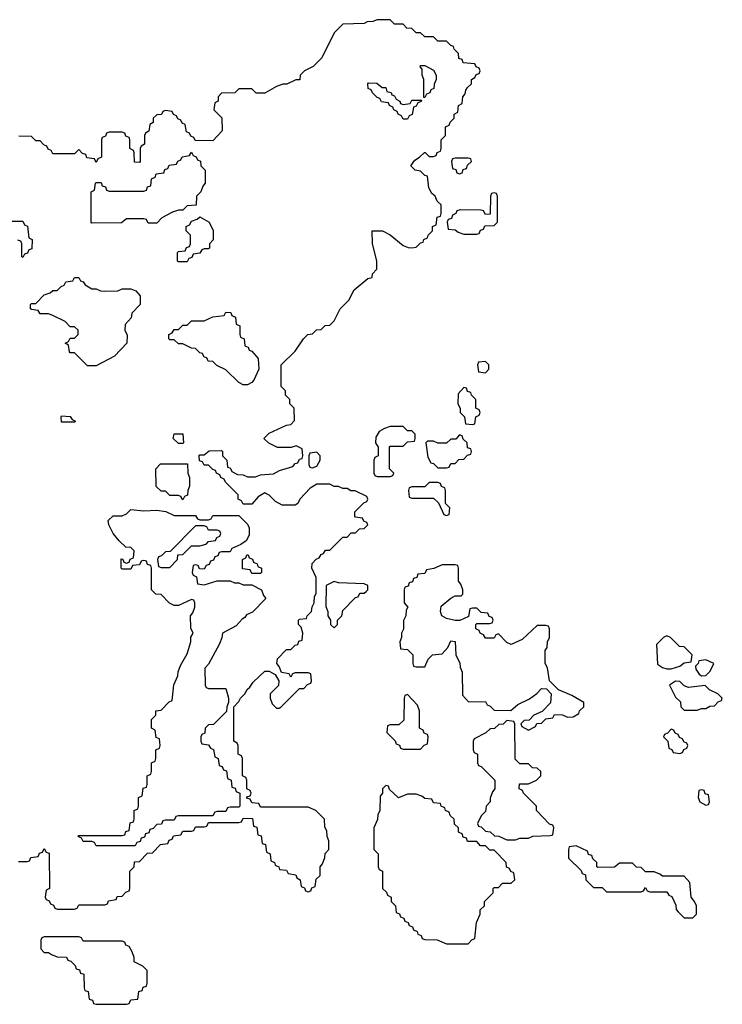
# Model space of a CAD drawing. Header units: inches. Extents: x 2701323 to 2964515, y 494916 to 722124.
# Tile 622 of 656: x 2873636 to 2876886, y 702314 to 706866. Entities that reach past the tile are written whole.
import ezdxf

# ---------------------------------------------------------------- set-up
doc = ezdxf.new("R2010")
doc.units = ezdxf.units.IN
doc.header["$MEASUREMENT"] = 0
doc.layers.add('C8770', color=7, linetype='Continuous')

msp = doc.modelspace()

# ---------------------------------------------------------------- linework, layer by layer
at = {"layer": 'C8770', "color": 2, "elevation": 2}
for points in [[(2873630, 702974), (2873670, 702974), (2873682, 702978), (2873687.3, 702992.7), (2873722, 702998), (2873727.3, 703012.7), (2873742, 703018), (2873750, 703034), (2873758, 703018), (2873772.7, 703012.7), (2873774, 702850), (2873758, 702842), (2873754, 702810), (2873758, 702798), (2873772.7, 702792.7), (2873778, 702778), (2873792.7, 702772.7), (2873798, 702758), (2873810, 702754), (2873890, 702754), (2873902, 702758), (2873910, 702774), (2874030, 702774), (2874042, 702778), (2874047.3, 702792.7), (2874082, 702798), (2874087.3, 702812.7), (2874110, 702814), (2874127.3, 702832.7), (2874142, 702838), (2874146, 702850), (2874146, 702930), (2874166, 702950), (2874167.3, 702972.7), (2874190, 702974), (2874227.3, 703012.7), (2874250, 703014), (2874287.3, 703052.7), (2874322, 703058), (2874327.3, 703072.7), (2874342, 703078), (2874347.3, 703092.7), (2874382, 703098), (2874390, 703114), (2874430, 703114), (2874442, 703118), (2874450, 703134), (2874490, 703134), (2874502, 703138), (2874510, 703154), (2874650, 703154), (2874662, 703158), (2874670, 703174), (2874712.7, 703172.7), (2874718, 703138), (2874732.7, 703132.7), (2874738, 703098), (2874752.7, 703092.7), (2874758, 703058), (2874772.7, 703052.7), (2874778, 703018), (2874794, 703010), (2874798, 702978), (2874814, 702970), (2874818, 702958), (2874834, 702950), (2874838, 702938), (2874870, 702934), (2874878, 702918), (2874912.7, 702912.7), (2874918, 702898), (2874934, 702890), (2874938, 702858), (2874952.7, 702852.7), (2874958, 702838), (2874970, 702834), (2874982, 702838), (2874987.3, 702852.7), (2875002, 702858), (2875007.3, 702892.7), (2875026, 702910), (2875026, 702950), (2875036.4, 702963.6), (2875047.3, 702992.7), (2875048.4, 703011.6), (2875066, 703030), (2875066, 703070), (2875058, 703090), (2875056.4, 703116.4), (2875047.3, 703132.7), (2875046, 703170), (2875006, 703210), (2874970, 703226), (2874750, 703226), (2874742, 703242), (2874710, 703246), (2874702, 703262), (2874687.3, 703267.3), (2874687.3, 703272.7), (2874702, 703278), (2874706, 703290), (2874702, 703302), (2874686, 703310), (2874686, 703350), (2874682, 703362), (2874666, 703370), (2874666, 703450), (2874662, 703462), (2874646, 703470), (2874646, 703510), (2874642, 703522), (2874626, 703530), (2874626, 703690), (2874650, 703714), (2874658, 703730), (2874678, 703750), (2874688, 703770), (2874700.4, 703779.6), (2874716.4, 703803.6), (2874770, 703854), (2874790, 703854), (2874818, 703838), (2874834, 703810), (2874832.7, 703787.3), (2874794, 703750), (2874794, 703730), (2874803.6, 703703.6), (2874823.6, 703683.6), (2874836.4, 703683.6), (2874846, 703690), (2874930, 703774), (2874950, 703774), (2874967.3, 703792.7), (2874982, 703798), (2874986, 703810), (2874982, 703842), (2874970, 703846), (2874910, 703846), (2874898, 703842), (2874890, 703826), (2874882, 703842), (2874847.3, 703847.3), (2874836.4, 703876.4), (2874826, 703890), (2874828.4, 703911.6), (2874870, 703954), (2874890, 703954), (2874910, 703974), (2874922, 703978), (2874927.3, 703992.7), (2874942, 703998), (2874946, 704030), (2874938, 704058), (2874926, 704070), (2874926, 704090), (2874930, 704094), (2874962, 704098), (2874966, 704110), (2874986, 704130), (2874988.4, 704151.6), (2874998, 704170), (2875000.4, 704199.6), (2875007.3, 704212.7), (2875007.3, 704287.3), (2874988, 704330), (2874988.4, 704351.6), (2875007.3, 704372.7), (2875022, 704378), (2875030, 704394), (2875042, 704398), (2875050, 704414), (2875070, 704414), (2875130, 704474), (2875150, 704474), (2875170, 704494), (2875190, 704494), (2875207.3, 704512.7), (2875230, 704514), (2875246, 704530), (2875242, 704542), (2875227.3, 704547.3), (2875222, 704562), (2875190, 704566), (2875186, 704570), (2875186, 704590), (2875227.3, 704632.7), (2875242, 704638), (2875246, 704650), (2875242, 704662), (2875187.3, 704687.3), (2875168.4, 704688.4), (2875150, 704698), (2875130, 704698), (2875110, 704708), (2875090, 704708), (2875070, 704718), (2875010, 704718), (2874979.6, 704700.4), (2874932, 704650), (2874922, 704630), (2874910, 704622), (2874850, 704622), (2874819, 704639), (2874790, 704668), (2874770, 704678), (2874739.6, 704660.4), (2874710, 704626), (2874670, 704626), (2874662, 704642), (2874646, 704650), (2874646, 704670), (2874587.3, 704727.3), (2874582, 704742), (2874566, 704750), (2874562, 704762), (2874546, 704770), (2874542, 704782), (2874530, 704786), (2874510, 704806), (2874490, 704806), (2874482, 704822), (2874467.3, 704827.3), (2874466, 704850), (2874470, 704854), (2874490, 704854), (2874512.7, 704872.7), (2874570, 704874), (2874574, 704870), (2874574, 704850), (2874594, 704830), (2874598, 704798), (2874610, 704794), (2874618, 704778), (2874643.6, 704763.6), (2874670, 704762), (2874690, 704752), (2874727.3, 704752.7), (2874750, 704762), (2874810, 704766), (2874838, 704782), (2874899, 704801), (2874910, 704814), (2874922, 704818), (2874930, 704834), (2874942, 704838), (2874946, 704850), (2874942, 704882), (2874915.3, 704895.3), (2874891.3, 704888.7), (2874828.8, 704888.9), (2874788.4, 704908.4), (2874766, 704930), (2874790, 704954), (2874870, 704992), (2874890, 704994), (2874907.3, 705012.7), (2874906, 705070), (2874886, 705090), (2874886, 705110), (2874866, 705130), (2874866, 705150), (2874846, 705170), (2874846, 705270), (2874910, 705334), (2874948.8, 705391.1), (2874968.8, 705411.1), (2874990, 705414), (2875008.4, 705431.6), (2875030, 705434), (2875048.4, 705451.6), (2875070, 705454), (2875090, 705474), (2875118, 705530), (2875158, 705570), (2875183.1, 705616.9), (2875246, 705670), (2875266, 705674), (2875268.4, 705691.6), (2875287.3, 705712.7), (2875288, 705730), (2875288, 705750), (2875268.4, 705831.6), (2875266, 705890), (2875314, 705890), (2875350, 705872), (2875410, 705822), (2875432.7, 705812.7), (2875450, 705812), (2875470, 705814), (2875490, 705834), (2875502, 705838), (2875506, 705850), (2875522, 705858), (2875526, 705870), (2875546, 705890), (2875546, 705910), (2875562, 705918), (2875567.3, 705952.7), (2875582, 705958), (2875586, 705970), (2875586, 706010), (2875567.3, 706027.3), (2875558, 706050), (2875543.1, 706063.1), (2875528.4, 706088.4), (2875522, 706142), (2875510, 706146), (2875490, 706166), (2875466, 706170), (2875446, 706190), (2875463.1, 706216.9), (2875486, 706230), (2875508.4, 706251.6), (2875512, 706252), (2875530, 706234), (2875550, 706234), (2875562, 706238), (2875567.3, 706252.7), (2875582, 706258), (2875586, 706270), (2875586, 706310), (2875606, 706330), (2875606, 706370), (2875622, 706378), (2875627.3, 706392.7), (2875646, 706410), (2875646, 706430), (2875662, 706438), (2875666, 706470), (2875682, 706478), (2875686, 706510), (2875696.4, 706523.6), (2875700.4, 706539.6), (2875707.3, 706552.7), (2875726, 706570), (2875726, 706590), (2875742, 706598), (2875747.3, 706612.7), (2875762, 706618), (2875766, 706630), (2875762, 706642), (2875747.3, 706647.3), (2875742, 706662), (2875687.3, 706667.3), (2875682, 706682), (2875667.3, 706687.3), (2875666, 706710), (2875646, 706730), (2875642, 706742), (2875630, 706746), (2875610, 706766), (2875570, 706766), (2875550, 706786), (2875510, 706786), (2875490, 706806), (2875470, 706806), (2875450, 706826), (2875427.3, 706827.3), (2875410, 706846), (2875370, 706846), (2875350, 706866), (2875290, 706866), (2875270, 706858), (2875243.6, 706856.4), (2875230, 706848), (2875130, 706846), (2875090, 706806), (2875034, 706690), (2874994, 706650), (2874954, 706630), (2874934, 706610), (2874931.6, 706588.4), (2874912.7, 706587.3), (2874871.6, 706568.4), (2874852.7, 706567.3), (2874823.6, 706556.4), (2874770, 706526), (2874730, 706526), (2874710, 706546), (2874650, 706546), (2874631.6, 706528.4), (2874570, 706526), (2874554, 706510), (2874554, 706490), (2874538, 706482), (2874534, 706450), (2874571.6, 706411.6), (2874572.7, 706352.7), (2874530, 706306), (2874447.3, 706307.3), (2874442, 706322), (2874427.3, 706327.3), (2874422, 706342), (2874407.3, 706347.3), (2874402, 706382), (2874387.3, 706387.3), (2874382, 706402), (2874367.3, 706407.3), (2874362, 706422), (2874347.3, 706427.3), (2874342, 706442), (2874310, 706446), (2874298, 706442), (2874292.7, 706427.3), (2874270, 706426), (2874254, 706410), (2874254, 706390), (2874238, 706382), (2874234, 706350), (2874218, 706342), (2874214, 706330), (2874214, 706290), (2874198, 706282), (2874194, 706270), (2874194, 706210), (2874190, 706206), (2874167.3, 706207.3), (2874166, 706250), (2874162, 706262), (2874146, 706270), (2874146, 706310), (2874142, 706322), (2874127.3, 706327.3), (2874122, 706342), (2874110, 706346), (2874050, 706346), (2874038, 706342), (2874032.7, 706327.3), (2874018, 706322), (2874014, 706310), (2874014, 706230), (2873998, 706222), (2873990, 706206), (2873982, 706222), (2873947.3, 706227.3), (2873942, 706242), (2873927.3, 706247.3), (2873910, 706266), (2873890, 706246), (2873790, 706246), (2873782, 706262), (2873767.3, 706267.3), (2873762, 706282), (2873747.3, 706287.3), (2873730, 706306), (2873710, 706306), (2873690, 706326), (2873632.7, 706327.3)], [(2873490, 705934), (2873650, 705934), (2873658, 705918), (2873671.6, 705911.6), (2873678, 705858), (2873694, 705850), (2873692.7, 705807.3), (2873678, 705802), (2873672.7, 705787.3), (2873658, 705782), (2873650, 705766), (2873646, 705770), (2873646, 705830), (2873642, 705842), (2873627.3, 705847.3)]]:
    msp.add_lwpolyline(points, dxfattribs=at)
for points in [[(2875506, 706506), (2875506, 706590), (2875498, 706610), (2875498, 706638), (2875488.4, 706648.4), (2875490, 706654), (2875510, 706654), (2875550, 706632), (2875562, 706610), (2875562, 706590), (2875552.7, 706567.3), (2875551.6, 706548.4), (2875538, 706542), (2875532.7, 706527.3), (2875518, 706522), (2875510, 706506)], [(2875410, 706474), (2875442, 706478), (2875450, 706494), (2875494, 706494), (2875492.7, 706487.3), (2875478, 706482), (2875470, 706466), (2875458, 706462), (2875451.6, 706428.4), (2875438, 706422), (2875430, 706406), (2875410, 706406), (2875402, 706422), (2875386, 706430), (2875382, 706442), (2875366, 706450), (2875362, 706462), (2875346, 706470), (2875342, 706482), (2875310, 706486), (2875302, 706502), (2875290, 706506), (2875267.3, 706527.3), (2875262, 706542), (2875247.3, 706547.3), (2875246, 706570), (2875250, 706574), (2875287.3, 706572.7), (2875312.7, 706552.7), (2875330, 706552), (2875334, 706534), (2875354, 706530), (2875358, 706518), (2875370, 706514), (2875378, 706498), (2875394, 706490), (2875398, 706478)], [(2874230, 705926), (2874222, 705942), (2874210, 705946), (2874130, 705946), (2874107.3, 705927.3), (2873970, 705926), (2873966, 705930), (2873966, 706070), (2873982, 706078), (2873986, 706110), (2873990, 706114), (2874012.7, 706112.7), (2874018, 706098), (2874032.7, 706092.7), (2874038, 706078), (2874050, 706074), (2874210, 706074), (2874222, 706078), (2874227.3, 706092.7), (2874242, 706098), (2874246, 706130), (2874262, 706138), (2874267.3, 706152.7), (2874302, 706158), (2874307.3, 706172.7), (2874322, 706178), (2874327.3, 706192.7), (2874362, 706198), (2874367.3, 706212.7), (2874382, 706218), (2874387.3, 706232.7), (2874422, 706238), (2874430, 706254), (2874438, 706238), (2874452.7, 706232.7), (2874458, 706218), (2874472.7, 706212.7), (2874474, 706190), (2874494, 706170), (2874494, 706110), (2874483.6, 706096.4), (2874474, 706070), (2874454, 706050), (2874451.6, 706008.4), (2874410, 706006), (2874390, 705986), (2874370, 705986), (2874343.6, 705976.4), (2874294, 705950), (2874270, 705926)], [(2875710, 706226), (2875650, 706226), (2875638, 706222), (2875634, 706210), (2875638, 706178), (2875652.7, 706172.7), (2875658, 706158), (2875670, 706154), (2875682, 706158), (2875687.3, 706172.7), (2875702, 706178), (2875707.3, 706192.7), (2875726, 706210), (2875722, 706222)], [(2875830, 706066), (2875818, 706062), (2875814, 706050), (2875812.7, 705967.3), (2875790, 705966), (2875782, 705982), (2875770, 705986), (2875672.7, 705987.3), (2875658, 705982), (2875654, 705970), (2875638, 705962), (2875632.7, 705947.3), (2875618, 705942), (2875614, 705930), (2875618, 705898), (2875650, 705894), (2875663.6, 705883.6), (2875690, 705874), (2875750, 705874), (2875762, 705878), (2875767.3, 705892.7), (2875782, 705898), (2875787.3, 705912.7), (2875830, 705914), (2875846, 705930), (2875846, 706050), (2875842, 706062)], [(2874370, 705746), (2874366, 705750), (2874366, 705790), (2874370, 705794), (2874402, 705798), (2874407.3, 705812.7), (2874422, 705818), (2874426, 705830), (2874426, 705870), (2874406, 705890), (2874406, 705910), (2874422, 705918), (2874430, 705934), (2874456.4, 705943.6), (2874470, 705954), (2874512, 705930), (2874531.2, 705891.1), (2874531.6, 705848.4), (2874514, 705830), (2874514, 705810), (2874510, 705806), (2874490, 705806), (2874478, 705802), (2874470, 705786), (2874438, 705782), (2874432.7, 705767.3), (2874418, 705762), (2874410, 705746)], [(2873970, 705622), (2873990, 705622), (2874010, 705612), (2874030, 705611.3), (2874090, 705612), (2874110, 705622), (2874150, 705622), (2874172.7, 705612.7), (2874194, 705590), (2874194, 705550), (2874154, 705510), (2874151.6, 705488.4), (2874123.6, 705456.4), (2874122, 705430), (2874132.7, 705407.3), (2874132, 705370), (2874074, 705310), (2873990, 705266), (2873950, 705266), (2873890, 705326), (2873870, 705326), (2873866, 705330), (2873862, 705362), (2873846, 705370), (2873862, 705378), (2873870, 705394), (2873890, 705394), (2873906, 705410), (2873906, 705430), (2873890, 705446), (2873870, 705446), (2873846, 705470), (2873790, 705498), (2873770, 705506), (2873730, 705506), (2873722, 705522), (2873690, 705526), (2873686, 705530), (2873686, 705550), (2873690, 705554), (2873710, 705554), (2873750, 705594), (2873776.4, 705603.6), (2873790, 705614), (2873810, 705614), (2873827.3, 705632.7), (2873842, 705638), (2873850, 705654), (2873882, 705658), (2873890, 705674), (2873910, 705674), (2873918, 705658), (2873930, 705654), (2873939.6, 705639.6)], [(2874670, 705178), (2874650, 705188), (2874590, 705248), (2874548, 705268), (2874530, 705286), (2874507.3, 705287.3), (2874502, 705302), (2874490, 705306), (2874482, 705322), (2874470, 705326), (2874450, 705346), (2874430, 705348), (2874390, 705368), (2874370, 705368), (2874350, 705386), (2874330, 705386), (2874326, 705390), (2874326, 705410), (2874342, 705418), (2874350, 705434), (2874370, 705434), (2874390, 705454), (2874410, 705454), (2874430, 705474), (2874490, 705474), (2874530, 705492), (2874582, 705498), (2874590, 705514), (2874612.7, 705512.7), (2874618, 705498), (2874634, 705490), (2874638, 705458), (2874654, 705450), (2874654, 705410), (2874658, 705398), (2874674, 705390), (2874678, 705358), (2874692.7, 705352.7), (2874698, 705338), (2874710, 705334), (2874739.6, 705299.6), (2874742, 705250), (2874719.8, 705200.2), (2874710, 705188), (2874690, 705178)], [(2875790, 705286), (2875758, 705282), (2875754, 705270), (2875758, 705238), (2875790, 705234), (2875806, 705250), (2875806, 705270)], [(2875690, 705166), (2875663.6, 705136.4), (2875662, 705090), (2875674, 705070), (2875674, 705050), (2875694, 705030), (2875698, 704998), (2875730, 704994), (2875742, 704998), (2875746, 705030), (2875762, 705038), (2875766, 705050), (2875762, 705062), (2875746, 705070), (2875746, 705110), (2875726, 705130), (2875722, 705142), (2875707.3, 705147.3), (2875702, 705162)], [(2873830, 705006), (2873828, 705030), (2873830, 705034), (2873870, 705032), (2873878, 705018), (2873894, 705010), (2873890, 705006)], [(2875410, 704986), (2875350, 704986), (2875323.6, 704976.4), (2875298, 704962), (2875283.6, 704936.4), (2875282, 704910), (2875294, 704890), (2875294, 704850), (2875278, 704842), (2875274, 704830), (2875274, 704770), (2875278, 704758), (2875290, 704754), (2875350, 704754), (2875362, 704758), (2875366, 704770), (2875346, 704790), (2875346, 704890), (2875350, 704894), (2875410, 704894), (2875430, 704914), (2875462, 704918), (2875466, 704930), (2875466, 704950), (2875458, 704958), (2875450, 704966), (2875430, 704966)], [(2874370, 704906), (2874346, 704930), (2874350, 704952), (2874391.2, 704951.1), (2874394, 704910), (2874390, 704906)], [(2875670, 704946), (2875652.7, 704927.3), (2875630, 704926), (2875610, 704908), (2875570, 704908), (2875550, 704918), (2875522, 704918), (2875514, 704910), (2875523.6, 704843.6), (2875538, 704818), (2875550, 704814), (2875570, 704794), (2875610, 704794), (2875622, 704798), (2875630, 704814), (2875650, 704814), (2875667.3, 704832.7), (2875690, 704834), (2875707.3, 704852.7), (2875722, 704858), (2875726, 704870), (2875722, 704882), (2875707.3, 704887.3), (2875706, 704910), (2875687.3, 704927.3), (2875682, 704942)], [(2875010, 704866), (2874978, 704862), (2874974, 704850), (2874974, 704810), (2874978, 704798), (2874990, 704794), (2875010, 704802), (2875026, 704830), (2875026, 704850)], [(2874390, 704646), (2874382, 704662), (2874370, 704666), (2874330, 704666), (2874310, 704686), (2874290, 704686), (2874267.3, 704707.3), (2874266, 704790), (2874287.3, 704812.7), (2874412.7, 704812.7), (2874414, 704770), (2874422, 704750), (2874422, 704710), (2874414, 704690), (2874412.7, 704667.3), (2874398, 704662)], [(2875570, 704726), (2875530, 704726), (2875510, 704706), (2875450, 704706), (2875438, 704702), (2875434, 704690), (2875438, 704658), (2875450, 704654), (2875550, 704654), (2875572.7, 704632.7), (2875598, 704578), (2875610, 704574), (2875622, 704578), (2875626, 704610), (2875606, 704630), (2875606, 704690), (2875602, 704702), (2875587.3, 704707.3), (2875582, 704722)], [(2874210, 704596), (2874270, 704598), (2874311.6, 704591.6), (2874350, 704574), (2874450, 704574), (2874458, 704558), (2874470, 704554), (2874510, 704554), (2874522, 704558), (2874530, 704574), (2874650, 704574), (2874690, 704534), (2874696.9, 704516.9), (2874696.9, 704483.1), (2874683.6, 704456.4), (2874659.6, 704440.4), (2874618, 704422), (2874610, 704406), (2874570, 704406), (2874558, 704402), (2874552.7, 704387.3), (2874538, 704382), (2874532.7, 704367.3), (2874518, 704362), (2874512.7, 704347.3), (2874498, 704342), (2874490, 704326), (2874467.3, 704327.3), (2874462, 704342), (2874450, 704346), (2874438, 704342), (2874434, 704310), (2874438, 704298), (2874454, 704290), (2874458, 704258), (2874490, 704254), (2874550, 704272), (2874610, 704272), (2874630, 704262), (2874650, 704262), (2874670, 704254), (2874710, 704254), (2874754, 704230), (2874763.6, 704203.6), (2874774, 704190), (2874712.7, 704127.3), (2874685.4, 704114.6), (2874678, 704102), (2874665.4, 704094.6), (2874636.9, 704063.1), (2874574, 704030), (2874571.6, 704008.4), (2874559.6, 703980.4), (2874510, 703886), (2874492.7, 703867.3), (2874494, 703790), (2874498, 703778), (2874510, 703774), (2874590, 703774), (2874602, 703730), (2874602, 703710), (2874594, 703690), (2874592.7, 703667.3), (2874532.7, 703607.3), (2874510, 703606), (2874494, 703590), (2874492.7, 703567.3), (2874478, 703562), (2874474, 703550), (2874474, 703530), (2874478, 703518), (2874510, 703514), (2874518, 703498), (2874532.7, 703492.7), (2874538, 703458), (2874554, 703450), (2874558, 703418), (2874572.7, 703412.7), (2874578, 703398), (2874592.7, 703392.7), (2874598, 703358), (2874614, 703350), (2874618, 703318), (2874632.7, 703312.7), (2874638, 703298), (2874654, 703290), (2874654, 703230), (2874650, 703226), (2874610, 703226), (2874598, 703222), (2874590, 703206), (2874550, 703206), (2874538, 703202), (2874530, 703186), (2874370, 703186), (2874358, 703182), (2874350, 703166), (2874310, 703166), (2874298, 703162), (2874292.7, 703147.3), (2874270, 703146), (2874252.7, 703127.3), (2874238, 703122), (2874232.7, 703107.3), (2874218, 703102), (2874212.7, 703087.3), (2874198, 703082), (2874192.7, 703067.3), (2874178, 703062), (2874170, 703046), (2873990, 703046), (2873982, 703062), (2873970, 703066), (2873930, 703066), (2873922, 703082), (2873906, 703090), (2873910, 703094), (2874110, 703094), (2874122, 703098), (2874127.3, 703112.7), (2874142, 703118), (2874147.3, 703152.7), (2874162, 703158), (2874166, 703170), (2874166, 703210), (2874182, 703218), (2874186, 703230), (2874186, 703270), (2874202, 703278), (2874207.3, 703312.7), (2874222, 703318), (2874226, 703330), (2874226, 703370), (2874242, 703378), (2874246, 703390), (2874246, 703430), (2874262, 703438), (2874266, 703450), (2874266, 703490), (2874282, 703498), (2874286, 703510), (2874282, 703542), (2874267.3, 703547.3), (2874262, 703582), (2874246, 703590), (2874246, 703630), (2874266, 703650), (2874266, 703670), (2874290, 703674), (2874327.3, 703712.7), (2874342, 703718), (2874348.4, 703791.6), (2874367.3, 703832.7), (2874368.4, 703851.6), (2874380.4, 703879.6), (2874410, 703934), (2874428, 703990), (2874428.4, 704011.6), (2874438, 704030), (2874427.3, 704052.7), (2874426, 704110), (2874436.4, 704123.6), (2874446, 704150), (2874446, 704170), (2874442, 704182), (2874430, 704186), (2874370, 704158), (2874350, 704158), (2874328.8, 704168.9), (2874290, 704208), (2874266, 704210), (2874246, 704230), (2874246, 704330), (2874242, 704342), (2874227.3, 704347.3), (2874222, 704362), (2874210, 704366), (2874198, 704362), (2874190, 704346), (2874158, 704342), (2874150, 704326), (2874110, 704326), (2874106, 704330), (2874106, 704374), (2874112.7, 704372.7), (2874118, 704358), (2874130, 704354), (2874142, 704358), (2874147.3, 704372.7), (2874162, 704378), (2874166, 704410), (2874150, 704426), (2874127.3, 704427.3), (2874096.4, 704456.4), (2874068, 704490), (2874048, 704530), (2874046, 704550), (2874068.4, 704571.6), (2874110, 704572), (2874130, 704582), (2874150, 704602)], [(2874490, 704526), (2874450, 704526), (2874332.7, 704407.3), (2874310, 704406), (2874292.7, 704387.3), (2874278, 704382), (2874274, 704370), (2874278, 704338), (2874290, 704334), (2874330, 704334), (2874366, 704370), (2874367.3, 704392.7), (2874390, 704394), (2874430, 704434), (2874470, 704434), (2874498, 704442), (2874510, 704454), (2874542, 704458), (2874547.3, 704472.7), (2874562, 704478), (2874566, 704490), (2874562, 704502), (2874550, 704506), (2874510, 704506), (2874502, 704522)], [(2874710, 704306), (2874702, 704322), (2874667.3, 704327.3), (2874666, 704370), (2874682, 704378), (2874687.3, 704392.7), (2874692.7, 704392.7), (2874698, 704378), (2874712.7, 704372.7), (2874718, 704358), (2874734, 704350), (2874738, 704338), (2874754, 704330), (2874754, 704310), (2874750, 704306)], [(2875650, 704346), (2875590, 704346), (2875551.6, 704328.4), (2875518, 704322), (2875510, 704306), (2875478, 704302), (2875472.7, 704287.3), (2875458, 704282), (2875452.7, 704267.3), (2875438, 704262), (2875432.7, 704247.3), (2875418, 704242), (2875414, 704230), (2875414, 704170), (2875432, 704150), (2875423.6, 704136.4), (2875422, 704110), (2875411.6, 704088.4), (2875411.3, 704048.7), (2875402, 704030), (2875402, 704010), (2875394, 703990), (2875398, 703958), (2875430, 703954), (2875454, 703930), (2875454, 703890), (2875458, 703878), (2875470, 703874), (2875510, 703874), (2875526, 703910), (2875546, 703930), (2875590, 703934), (2875616.4, 703963.6), (2875630, 703994), (2875650, 703992), (2875654, 703930), (2875671.6, 703891.6), (2875672.7, 703872.7), (2875682, 703850), (2875683.6, 703743.6), (2875712.7, 703712.7), (2875790, 703714), (2875798, 703698), (2875812.7, 703692.7), (2875830, 703674), (2875907.3, 703672.7), (2875940.2, 703699.8), (2875993.6, 703726.4), (2876028.4, 703751.6), (2876050, 703774), (2876072.7, 703772.7), (2876094, 703750), (2876092, 703708), (2876052.7, 703667.3), (2876014, 703650), (2875992.7, 703627.3), (2875970, 703626), (2875954, 703610), (2875958, 703598), (2875990, 703582), (2876022, 703598), (2876027.3, 703612.7), (2876050, 703614), (2876070, 703634), (2876102, 703638), (2876110, 703654), (2876147.3, 703652.7), (2876170, 703642), (2876196.4, 703643.6), (2876222, 703658), (2876226, 703670), (2876246, 703690), (2876246, 703710), (2876190, 703742), (2876128, 703768), (2876086, 703810), (2876078, 703870), (2876066, 703890), (2876066, 703950), (2876076.4, 703963.6), (2876078, 703990), (2876086, 704010), (2876086, 704050), (2876082, 704062), (2876070, 704066), (2876030, 704066), (2875959.8, 704000.2), (2875910, 703978), (2875890, 703986), (2875850, 704026), (2875838, 704022), (2875830, 704006), (2875790, 704006), (2875782, 704022), (2875766, 704030), (2875762, 704042), (2875746, 704050), (2875746, 704070), (2875750, 704074), (2875810, 704074), (2875822, 704078), (2875826, 704090), (2875822, 704102), (2875807.3, 704107.3), (2875802, 704122), (2875770, 704126), (2875750, 704146), (2875730, 704146), (2875718, 704142), (2875712.7, 704107.3), (2875671.6, 704088.4), (2875650, 704088), (2875610, 704098), (2875588, 704110), (2875582, 704130), (2875585.2, 704154.8), (2875630, 704192), (2875650, 704202), (2875678, 704202), (2875686, 704210), (2875686, 704230), (2875676.4, 704256.4), (2875666, 704270), (2875666, 704330), (2875662, 704342)], [(2875090, 704268), (2875054, 704250), (2875052.7, 704152.7), (2875062, 704130), (2875062, 704110), (2875074, 704090), (2875074, 704070), (2875090, 704054), (2875106, 704070), (2875106, 704090), (2875126, 704110), (2875130, 704134), (2875190, 704194), (2875202, 704198), (2875210, 704214), (2875230, 704214), (2875238, 704222), (2875246, 704230), (2875246, 704250), (2875230, 704258), (2875110, 704262)], [(2876630, 704018), (2876614, 704010), (2876582, 703978), (2876586.4, 703886.4), (2876610, 703871.3), (2876630, 703864.7), (2876650, 703864.7), (2876690, 703878), (2876710, 703892), (2876742, 703898), (2876746, 703930), (2876710, 703966), (2876688.4, 703968.4), (2876646, 704010)], [(2876810, 703906), (2876778, 703902), (2876774, 703890), (2876762, 703878), (2876763.6, 703863.6), (2876779.6, 703839.6), (2876790, 703832), (2876810, 703834), (2876830, 703854), (2876846, 703890)], [(2876670, 703808), (2876642, 703790), (2876670, 703734), (2876692.7, 703712.7), (2876694, 703690), (2876710, 703674), (2876770, 703674), (2876790, 703682), (2876810, 703682), (2876828.4, 703691.6), (2876850, 703694), (2876867.3, 703712.7), (2876882, 703718), (2876886, 703730), (2876866, 703750), (2876827.3, 703767.3), (2876807.3, 703787.3), (2876730, 703778), (2876710, 703786), (2876690, 703806)], [(2875430, 703746), (2875418, 703742), (2875414, 703730), (2875412.7, 703627.3), (2875390, 703606), (2875350, 703606), (2875338, 703602), (2875334, 703570), (2875372.7, 703532.7), (2875378, 703518), (2875392.7, 703512.7), (2875398, 703498), (2875410, 703494), (2875490, 703494), (2875507.3, 703512.7), (2875522, 703518), (2875526, 703550), (2875522, 703562), (2875507.3, 703567.3), (2875502, 703582), (2875486, 703590), (2875486, 703670), (2875476.4, 703696.4)], [(2875890, 703626), (2875871.6, 703608.4), (2875852.7, 703607.3), (2875831.6, 703588.4), (2875812.7, 703587.3), (2875791.6, 703568.4), (2875738, 703542), (2875734, 703530), (2875734, 703490), (2875738, 703478), (2875754, 703470), (2875754, 703430), (2875758, 703418), (2875770, 703414), (2875834, 703350), (2875834, 703310), (2875823.6, 703296.4), (2875812.7, 703267.3), (2875812, 703250), (2875794, 703230), (2875790, 703206), (2875770, 703186), (2875754, 703150), (2875758, 703138), (2875770, 703134), (2875790, 703114), (2875811.6, 703111.6), (2875832.7, 703092.7), (2875851.6, 703091.6), (2875890, 703074), (2875930, 703074), (2875950, 703082), (2875990, 703082), (2876010, 703092), (2876090, 703094), (2876102, 703098), (2876106, 703130), (2876102, 703142), (2876087.3, 703147.3), (2876026, 703210), (2876026, 703230), (2875966, 703290), (2875962, 703302), (2875946, 703310), (2875947.3, 703332.7), (2875990, 703334), (2876026, 703350), (2876046, 703370), (2876046, 703390), (2876030, 703406), (2876007.3, 703407.3), (2875990, 703426), (2875950, 703426), (2875927.3, 703447.3), (2875926, 703610), (2875922, 703622)], [(2876650, 703586), (2876632.7, 703567.3), (2876618, 703562), (2876614, 703550), (2876634, 703530), (2876638, 703498), (2876652.7, 703492.7), (2876658, 703478), (2876690, 703474), (2876702, 703478), (2876707.3, 703492.7), (2876722, 703498), (2876726, 703510), (2876722, 703522), (2876707.3, 703527.3), (2876702, 703542), (2876687.3, 703547.3), (2876682, 703562), (2876667.3, 703567.3), (2876662, 703582)], [(2875330, 703326), (2875314, 703310), (2875314, 703290), (2875303.6, 703276.4), (2875302, 703210), (2875292, 703190), (2875291.6, 703168.4), (2875274, 703130), (2875274, 703030), (2875294, 703010), (2875294, 702950), (2875298, 702938), (2875314, 702930), (2875314, 702850), (2875332.7, 702832.7), (2875338, 702818), (2875354, 702810), (2875354, 702790), (2875374, 702770), (2875378, 702738), (2875392.7, 702732.7), (2875398, 702718), (2875412.7, 702712.7), (2875418, 702698), (2875432.7, 702692.7), (2875438, 702678), (2875452.7, 702672.7), (2875458, 702658), (2875474, 702650), (2875478, 702638), (2875492.7, 702632.7), (2875498, 702618), (2875510, 702614), (2875567.3, 702612.7), (2875610, 702594), (2875710, 702594), (2875727.3, 702612.7), (2875742, 702618), (2875748.4, 702691.6), (2875766, 702730), (2875766, 702750), (2875786, 702770), (2875786, 702790), (2875826, 702830), (2875826, 702850), (2875830, 702854), (2875850, 702854), (2875870, 702874), (2875910, 702874), (2875926, 702890), (2875922, 702922), (2875907.3, 702927.3), (2875902, 702942), (2875887.3, 702947.3), (2875886, 702970), (2875830, 703026), (2875810, 703026), (2875790, 703046), (2875767.3, 703047.3), (2875750, 703066), (2875707.3, 703067.3), (2875702, 703082), (2875687.3, 703087.3), (2875682, 703102), (2875666, 703110), (2875666, 703130), (2875647.3, 703147.3), (2875646, 703170), (2875627.3, 703187.3), (2875622, 703202), (2875606, 703210), (2875602, 703222), (2875586, 703230), (2875582, 703242), (2875550, 703246), (2875542, 703262), (2875510, 703266), (2875496.4, 703276.4), (2875470, 703286), (2875430, 703286), (2875388.4, 703268.4), (2875347.3, 703307.3), (2875342, 703322)], [(2876790, 703306), (2876778, 703302), (2876774, 703270), (2876782, 703250), (2876810, 703234), (2876822, 703238), (2876826, 703250), (2876822, 703282), (2876807.3, 703287.3), (2876802, 703302)], [(2876210, 703046), (2876178, 703042), (2876174, 703030), (2876174, 702990), (2876232.7, 702932.7), (2876238, 702918), (2876252.7, 702912.7), (2876254, 702890), (2876290, 702854), (2876330, 702854), (2876350, 702834), (2876510, 702834), (2876522, 702838), (2876530, 702854), (2876538, 702838), (2876550, 702834), (2876630, 702834), (2876638, 702818), (2876652.7, 702812.7), (2876671.6, 702771.6), (2876672.7, 702752.7), (2876682, 702742), (2876710, 702714), (2876750, 702714), (2876766, 702730), (2876766, 702770), (2876758, 702790), (2876742, 702810), (2876736.4, 702876.4), (2876710, 702906), (2876610, 702906), (2876596.4, 702916.4), (2876570, 702926), (2876530, 702926), (2876510, 702946), (2876488.4, 702948.4), (2876470, 702966), (2876410, 702966), (2876387.3, 702947.3), (2876310, 702946), (2876306, 702950), (2876306, 702970), (2876287.3, 702987.3), (2876282, 703002), (2876267.3, 703007.3), (2876262, 703022)], [(2873910, 702626), (2873750, 702626), (2873738, 702622), (2873734, 702610), (2873734, 702570), (2873750, 702554), (2873770, 702554), (2873783.6, 702543.6), (2873810, 702534), (2873852.7, 702532.7), (2873858, 702518), (2873872.7, 702512.7), (2873892.7, 702492.7), (2873898, 702478), (2873912.7, 702472.7), (2873918, 702458), (2873932.7, 702452.7), (2873934, 702390), (2873938, 702378), (2873952.7, 702372.7), (2873958, 702338), (2873972.7, 702332.7), (2873978, 702318), (2873990, 702314), (2874130, 702314), (2874142, 702318), (2874150, 702334), (2874182, 702338), (2874187.3, 702372.7), (2874202, 702378), (2874207.3, 702392.7), (2874222, 702398), (2874226, 702410), (2874226, 702470), (2874206, 702490), (2874166, 702510), (2874166, 702530), (2874156.4, 702556.4), (2874142, 702582), (2874127.3, 702587.3), (2874122, 702602), (2874110, 702606), (2873930, 702606), (2873922, 702622)]]:
    msp.add_lwpolyline(points, close=True, dxfattribs=at)

doc.saveas('drawing.dxf')
